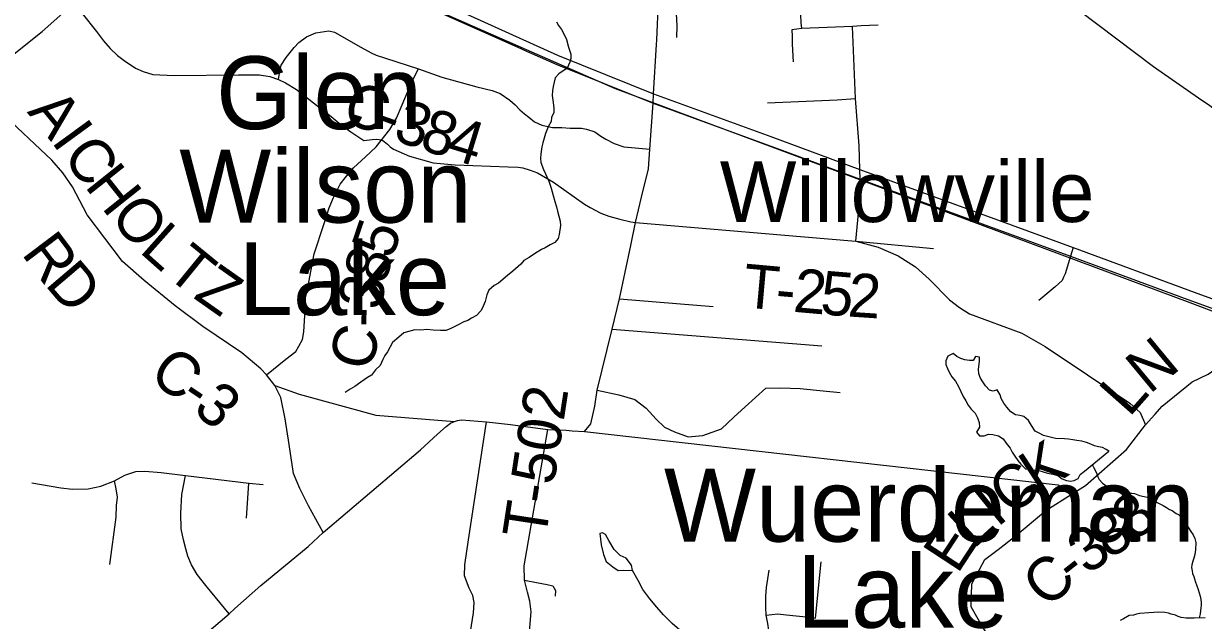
# Model space of a CAD drawing. Extents: x 0 to 34, y 0 to 22.
# Drawn here: x 6.645 to 7.412, y 16.163 to 16.551 of the extents above; entities that cross this region are included whole.
import ezdxf

# ---------------------------------------------------------------- set-up
doc = ezdxf.new("R2010")
doc.units = 0
for name, color, linetype in [('GM_X_County_Road', 7, 'Continuous'), ('GM_X_County_Road_Text', 7, 'Continuous'), ('GM_X_Minor_Lake', 7, 'Continuous'), ('GM_X_Minor_Lake_Text', 7, 'Continuous'), ('GM_X_Minor_River', 7, 'Continuous'), ('GM_X_Rail_Line', 7, 'Continuous'), ('GM_X_State_Route', 7, 'Continuous'), ('GM_X_Township_Road', 7, 'Continuous'), ('GM_X_Township_Road_Text', 7, 'Continuous'), ('GM_X_Unincorporated_Text', 7, 'Continuous')]:
    doc.layers.add(name, color=color, linetype=linetype)

msp = doc.modelspace()

# ---------------------------------------------------------------- linework, layer by layer
at = {"layer": 'GM_X_County_Road'}
for points in [[(6.98231, 16.74868), (6.99034, 16.74677), (6.99916, 16.74579), (7.01386, 16.74302), (7.0235, 16.73877), (7.03087, 16.73436), (7.0437, 16.72538), (7.05881, 16.71456), (7.0736, 16.70297), (7.10612, 16.68418), (7.11515, 16.67897), (7.16247, 16.65497), (7.16793, 16.65218), (7.19333, 16.64041), (7.25308, 16.61077), (7.28754, 16.59115), (7.31986, 16.56856), (7.37981, 16.52304), (7.40908, 16.50276), (7.41634, 16.49781), (7.42771, 16.4889), (7.43497, 16.4833), (7.45283, 16.47096)], [(7.05694, 16.54051), (7.05812, 16.56553), (7.06181, 16.60043), (7.07052, 16.69387), (7.0736, 16.70297)], [(6.61362, 16.50916), (6.62769, 16.52175), (6.64042, 16.53219), (6.65745, 16.54583), (6.67869, 16.56462), (6.68598, 16.57076)], [(6.67869, 16.56462), (6.68354, 16.55752), (6.69293, 16.54587), (6.69731, 16.53986), (6.7017, 16.53473), (6.70658, 16.53034), (6.71084, 16.52696), (6.7181, 16.52208), (6.72324, 16.51982), (6.72937, 16.51795), (6.74327, 16.51719), (6.7851, 16.51782), (6.79875, 16.5177), (6.80551, 16.51669), (6.81115, 16.51469)], [(6.81115, 16.51469), (6.8119, 16.52007), (6.8129, 16.52396), (6.81616, 16.52897), (6.82142, 16.53548), (6.82442, 16.53873), (6.82943, 16.54249), (6.83544, 16.545), (6.84383, 16.54637), (6.84759, 16.5455), (6.86462, 16.5356), (6.87139, 16.53197), (6.87464, 16.53047), (6.88065, 16.52846), (6.90207, 16.52162), (6.91723, 16.51611), (6.9401, 16.50998), (6.95009, 16.50748), (6.95523, 16.50554), (6.96151, 16.50131), (6.96494, 16.49812), (6.96791, 16.49503), (6.97099, 16.49241), (6.97373, 16.49024), (6.9775, 16.48712), (6.98234, 16.4851), (6.98914, 16.4835), (6.99519, 16.48339), (7.00079, 16.48305), (7.0081, 16.48316), (7.01141, 16.48248), (7.01677, 16.48065), (7.02054, 16.47791), (7.02385, 16.47585), (7.02933, 16.473), (7.03549, 16.47093), (7.04292, 16.47029), (7.05251, 16.46946)], [(7.05462, 16.49927), (7.05496, 16.50528), (7.0568, 16.53751), (7.05694, 16.54051)], [(6.80329, 16.32281), (6.81581, 16.33295), (6.82234, 16.33787), (6.82441, 16.3414), (6.82671, 16.3457), (6.82757, 16.35072), (6.82822, 16.36139), (6.82854, 16.37173), (6.83081, 16.38304), (6.83436, 16.40146), (6.8405, 16.42052), (6.84405, 16.43119), (6.84696, 16.43797), (6.85117, 16.4467), (6.85537, 16.45187), (6.85989, 16.45736), (6.86764, 16.46447), (6.8747, 16.47093), (6.88348, 16.48224), (6.88791, 16.48954), (6.89155, 16.49816), (6.89802, 16.51359), (6.90207, 16.52162)], [(6.81115, 16.51469), (6.81578, 16.51256), (6.8228, 16.50818), (6.83394, 16.49954), (6.84534, 16.49065), (6.85197, 16.48526), (6.85824, 16.48063), (6.86659, 16.47513), (6.87199, 16.47568), (6.87478, 16.47581), (6.8782, 16.47545), (6.87971, 16.47445), (6.88189, 16.47256), (6.8837, 16.471), (6.88584, 16.46935), (6.89628, 16.46487), (6.91166, 16.46045), (6.92586, 16.45921), (6.96042, 16.45796), (6.96694, 16.45771), (6.96994, 16.45733), (6.9747, 16.45583), (6.97946, 16.45395), (6.98985, 16.44794), (7.01002, 16.43367), (7.01377, 16.43141), (7.02053, 16.42791), (7.02579, 16.4259), (7.03306, 16.4239), (7.0402, 16.42214), (7.04313, 16.42178)], [(6.84007, 16.22034), (6.83065, 16.23751), (6.82493, 16.24886), (6.82081, 16.25862), (6.81799, 16.27756), (6.81555, 16.29425), (6.81266, 16.30791), (6.80874, 16.31582), (6.80329, 16.32281), (6.7996, 16.32673), (6.78739, 16.33702), (6.76204, 16.35415), (6.74395, 16.36752), (6.72375, 16.38411), (6.70975, 16.39642), (6.68667, 16.42665), (6.67715, 16.44494), (6.67102, 16.45395), (6.66388, 16.46234), (6.63006, 16.49399), (6.62559, 16.49815), (6.61362, 16.50916)], [(7.04004, 16.40687), (7.04313, 16.42178), (7.04703, 16.43827), (7.05169, 16.4566), (7.05251, 16.46946), (7.05462, 16.49927)], [(6.84007, 16.22034), (6.90353, 16.27394), (6.91451, 16.28415), (6.92006, 16.28909), (6.92298, 16.29134), (6.92543, 16.29236), (6.92737, 16.29313), (6.93003, 16.29346), (6.94636, 16.29215), (6.96196, 16.29036), (6.98627, 16.28716), (6.99812, 16.28669), (7.0019, 16.28624), (7.00993, 16.28598), (7.01411, 16.2909), (7.01681, 16.30246), (7.01829, 16.3128), (7.0281, 16.35252), (7.03281, 16.3721), (7.04004, 16.40687)], [(7.40506, 16.31822), (7.41526, 16.32325), (7.42777, 16.33185), (7.4377, 16.34011), (7.45175, 16.3538)], [(7.3806, 16.29688), (7.38548, 16.30231), (7.40506, 16.31822)], [(6.80874, 16.31582), (6.82463, 16.31025), (6.87445, 16.29658), (6.92543, 16.29236)], [(7.27888, 16.20923), (7.28973, 16.21758), (7.30986, 16.23458), (7.32701, 16.24547), (7.33556, 16.2509), (7.36236, 16.27429), (7.37459, 16.2902), (7.3806, 16.29688)], [(7.00993, 16.28598), (7.31798, 16.25117), (7.32701, 16.24547)], [(6.77907, 16.16747), (6.7828, 16.17087), (6.79958, 16.18582), (6.83041, 16.21122), (6.84007, 16.22034)], [(7.26185, 16.18685), (7.27029, 16.20262), (7.27888, 16.20923)], [(7.44006, 15.78865), (7.4311, 15.80184), (7.41446, 15.83135), (7.39559, 15.8732), (7.36825, 15.95808), (7.35243, 16.00461), (7.33683, 16.05629), (7.33047, 16.07733), (7.32333, 16.09219), (7.29313, 16.12973), (7.26947, 16.15747), (7.26131, 16.17189), (7.26185, 16.18685)], [(6.67559, 16.03531), (6.67769, 16.0534), (6.68415, 16.06621), (6.69573, 16.08182), (6.70698, 16.0944), (6.71586, 16.10586), (6.72731, 16.11813), (6.73811, 16.13073), (6.75289, 16.14515), (6.77907, 16.16747)]]:
    msp.add_lwpolyline(points, dxfattribs=at)
at = {"layer": 'GM_X_Minor_Lake'}
for points in [[(7.34911, 16.27417), (7.34668, 16.27556), (7.34404, 16.27601), (7.34159, 16.27665), (7.33915, 16.27766), (7.33634, 16.27869), (7.33333, 16.27953), (7.32993, 16.28), (7.32748, 16.28044), (7.32465, 16.2809), (7.322, 16.28115), (7.31613, 16.28131), (7.31086, 16.28259), (7.30841, 16.28322), (7.30561, 16.28482), (7.30299, 16.28622), (7.30063, 16.28989), (7.29862, 16.29298), (7.29566, 16.29572), (7.29302, 16.29636), (7.29019, 16.29682), (7.28702, 16.2988), (7.28445, 16.30172), (7.28262, 16.30443), (7.2808, 16.30733), (7.28011, 16.30982), (7.27829, 16.31291), (7.27562, 16.31203), (7.27317, 16.31285), (7.27059, 16.31558), (7.26895, 16.31809), (7.2675, 16.3206), (7.26625, 16.32349), (7.26614, 16.32653), (7.26664, 16.33146), (7.26672, 16.33431), (7.26407, 16.33457), (7.26268, 16.33214), (7.26022, 16.33201), (7.2572, 16.33247), (7.25456, 16.3333), (7.25195, 16.3347), (7.24953, 16.33666), (7.24627, 16.33485), (7.24486, 16.33184), (7.2448, 16.32937), (7.24587, 16.32688), (7.24713, 16.32437), (7.24876, 16.32148), (7.25115, 16.31856), (7.25315, 16.31509), (7.25458, 16.31182), (7.2562, 16.30874), (7.25783, 16.30584), (7.25928, 16.30295), (7.2613, 16.30043), (7.26388, 16.29789), (7.26551, 16.29481), (7.26657, 16.29174), (7.26668, 16.28869), (7.26489, 16.28551), (7.26672, 16.28299), (7.26975, 16.2831), (7.27262, 16.28416), (7.27546, 16.2839), (7.27904, 16.28304), (7.28202, 16.28107), (7.28403, 16.27835), (7.2866, 16.27505), (7.28805, 16.27254), (7.28969, 16.26984), (7.2917, 16.26713), (7.29353, 16.26461), (7.29668, 16.26167), (7.30064, 16.261), (7.30536, 16.26049), (7.311, 16.25882), (7.3144, 16.25816), (7.3176, 16.25732), (7.32057, 16.25515), (7.32339, 16.25413), (7.32584, 16.25368), (7.32831, 16.254), (7.33081, 16.25545), (7.3322, 16.25789), (7.33491, 16.2601)], [(7.33491, 16.2601), (7.35079, 16.27318), (7.34911, 16.27417)], [(7.33491, 16.2601), (7.35079, 16.27318), (7.35079, 16.27336)], [(7.04117, 16.19558), (7.04067, 16.19902), (7.03715, 16.20365), (7.0332, 16.20525), (7.02929, 16.20913), (7.0258, 16.21509), (7.02359, 16.21893), (7.02172, 16.22011), (7.02, 16.21958), (7.02081, 16.21234), (7.02239, 16.20603), (7.0242, 16.20144)], [(7.0242, 16.20144), (7.02849, 16.19793), (7.03186, 16.19558), (7.03567, 16.19589), (7.04117, 16.19558)]]:
    msp.add_lwpolyline(points, dxfattribs=at)
at = {"layer": 'GM_X_Minor_River'}
for points in [[(6.99175, 16.55225), (6.99304, 16.54976), (6.99509, 16.54725), (6.99656, 16.54437), (6.99821, 16.54073), (6.99965, 16.53576), (7.00109, 16.53117), (7.00123, 16.52831), (7.00043, 16.52586), (6.99885, 16.52208), (6.99327, 16.51837), (6.99095, 16.51575), (6.98971, 16.51007), (6.98928, 16.50741), (6.98904, 16.50437), (6.98937, 16.50132), (6.99004, 16.49618), (6.98999, 16.49314), (6.98861, 16.48993), (6.98838, 16.48746), (6.98642, 16.48388), (6.98463, 16.47954), (6.98301, 16.47348), (6.9822, 16.47083), (6.98156, 16.46628), (6.9815, 16.46324), (6.98165, 16.46076), (6.98329, 16.45617), (6.98457, 16.45329), (6.98677, 16.44869), (6.98841, 16.4441), (6.98966, 16.43932), (6.99073, 16.4355), (6.99181, 16.43186), (6.99253, 16.42919), (6.99342, 16.42594), (6.99412, 16.42251), (6.99446, 16.41984), (6.9936, 16.41396), (6.99298, 16.41131), (6.99066, 16.40868), (6.98778, 16.40721), (6.98452, 16.40518), (6.98203, 16.40427), (6.97761, 16.4013), (6.97415, 16.39908), (6.9705, 16.39706), (6.96856, 16.39462), (6.96335, 16.39014), (6.96007, 16.38735)], [(6.96007, 16.38735), (6.9541, 16.38232), (6.95122, 16.38085), (6.94775, 16.37787), (6.94656, 16.37484), (6.94553, 16.37049), (6.94415, 16.36728), (6.94296, 16.36464), (6.93987, 16.36127), (6.93661, 16.35961), (6.93411, 16.35795), (6.93162, 16.35723), (6.9274, 16.35502), (6.9228, 16.35263), (6.91993, 16.35154), (6.91632, 16.3516), (6.91176, 16.35187), (6.90759, 16.35213), (6.90359, 16.35182), (6.89979, 16.35189), (6.89731, 16.35136), (6.89253, 16.34993), (6.88945, 16.34732), (6.8852, 16.34378), (6.88206, 16.33775), (6.88031, 16.33531), (6.87893, 16.33267), (6.87716, 16.3289), (6.87426, 16.3259), (6.87154, 16.32253), (6.86904, 16.32105), (6.86462, 16.3179), (6.86077, 16.31511), (6.8577, 16.31345), (6.85443, 16.31123)], [(7.34008, 16.26411), (7.341, 16.26238), (7.34229, 16.25988), (7.34302, 16.25835), (7.34375, 16.25643), (7.34448, 16.25471), (7.34672, 16.25239), (7.34879, 16.25083), (7.35067, 16.24947), (7.35312, 16.24847), (7.35464, 16.24807), (7.35634, 16.24785), (7.35937, 16.24703), (7.36145, 16.24662), (7.36392, 16.24619), (7.36543, 16.24579), (7.36752, 16.24556), (7.37073, 16.24436), (7.37376, 16.24374), (7.37566, 16.24332), (7.37716, 16.24254), (7.37961, 16.24097), (7.38187, 16.23998), (7.38395, 16.23899), (7.38602, 16.23782), (7.38828, 16.23645), (7.39016, 16.23527), (7.39204, 16.23448), (7.39467, 16.23253), (7.39618, 16.23193), (7.39768, 16.23039), (7.3986, 16.22866), (7.3999, 16.22692), (7.40102, 16.22538), (7.4025, 16.22327), (7.40417, 16.22095), (7.40565, 16.21865), (7.40676, 16.21634), (7.40728, 16.21367), (7.4072, 16.20911), (7.40699, 16.20759), (7.40677, 16.20588), (7.40597, 16.20362), (7.40537, 16.20173), (7.40476, 16.19926), (7.40454, 16.19756), (7.40488, 16.19546), (7.40523, 16.19355), (7.40615, 16.19163), (7.4065, 16.19011), (7.40723, 16.188), (7.40777, 16.18628), (7.40886, 16.18322), (7.40958, 16.18111), (7.41011, 16.17882), (7.41065, 16.17672), (7.41081, 16.17482), (7.41078, 16.17311), (7.41056, 16.17121), (7.41011, 16.16741), (7.40946, 16.16474)], [(7.16341, 16.14054), (7.16179, 16.14071), (7.15821, 16.14173), (7.152, 16.1449), (7.14445, 16.14695), (7.13611, 16.14787), (7.131, 16.14855), (7.12513, 16.14924), (7.12019, 16.14952), (7.1124, 16.14911), (7.10632, 16.14904), (7.10121, 16.14991), (7.09325, 16.15064), (7.08682, 16.15172), (7.07982, 16.15319), (7.07341, 16.15541), (7.06706, 16.16105), (7.06129, 16.16686), (7.05702, 16.1717), (7.05257, 16.17711), (7.04795, 16.18329), (7.04484, 16.18905), (7.04117, 16.19558)], [(7.41349, 16.16488), (7.40626, 16.16463), (7.40284, 16.1645), (7.40113, 16.16453), (7.39772, 16.16497), (7.39583, 16.16576), (7.39413, 16.16655), (7.39129, 16.16717), (7.38959, 16.16777), (7.38713, 16.16838), (7.38333, 16.16845), (7.37686, 16.16799), (7.37096, 16.16753), (7.36886, 16.16718), (7.36676, 16.16665), (7.36409, 16.16632), (7.36025, 16.1641), (7.35814, 16.163)]]:
    msp.add_lwpolyline(points, dxfattribs=at)
at = {"layer": 'GM_X_Rail_Line'}
msp.add_lwpolyline([(7.63308, 16.28236), (7.40377, 16.36953), (7.03011, 16.50857), (6.53307, 16.72655), (6.49125, 16.74465), (6.4704, 16.748), (6.45673, 16.74373), (6.44445, 16.73569), (6.41433, 16.68657), (6.40613, 16.68152), (6.38892, 16.67672), (6.26607, 16.64228), (6.14316, 16.59895), (6.05126, 16.56355), (5.92879, 16.48974), (5.90389, 16.46146), (5.88575, 16.44529), (5.82154, 16.37195), (5.81518, 16.3497), (5.8107, 16.32047), (5.80263, 16.30095), (5.79258, 16.28561), (5.77272, 16.2711), (5.76215, 16.2634)], dxfattribs=at)
at = {"layer": 'GM_X_State_Route'}
for p, q in [((6.96858, 16.53484), (6.97043, 16.53402)), ((7.13819, 16.46873), (7.18919, 16.44995))]:
    msp.add_line(p, q, dxfattribs=at)
for points in [[(6.63363, 16.69071), (6.70798, 16.6577), (6.7228, 16.65105), (6.75468, 16.63677), (6.76962, 16.63007), (6.86609, 16.58716), (6.92003, 16.56327), (6.99243, 16.53039), (7.05496, 16.50528), (7.13111, 16.47753), (7.18893, 16.45624), (7.32766, 16.4054), (7.40618, 16.37651), (7.4557, 16.35857)], [(6.88197, 16.57347), (6.91835, 16.55718), (6.96858, 16.53484)], [(6.97043, 16.53402), (6.99208, 16.52439), (7.05462, 16.49927)], [(7.05462, 16.49927), (7.12938, 16.47197), (7.13819, 16.46873)], [(7.18919, 16.44995), (7.32593, 16.39984), (7.40223, 16.37174), (7.45175, 16.3538), (7.52297, 16.32765), (7.59326, 16.30177), (7.60884, 16.2964), (7.6232, 16.29201), (7.63527, 16.28894), (7.64744, 16.28664), (7.66126, 16.28444), (7.67376, 16.28335), (7.68637, 16.28269), (7.74997, 16.28045), (7.82817, 16.27721), (7.89614, 16.27468), (8.0124, 16.27041), (8.0149, 16.27031)]]:
    msp.add_lwpolyline(points, dxfattribs=at)
at = {"layer": 'GM_X_Township_Road'}
for p, q in [((7.18634, 16.40955), (7.23692, 16.40489)), ((7.03281, 16.3721), (7.09359, 16.36718)), ((7.0281, 16.35252), (7.16421, 16.34159)), ((6.79033, 16.22961), (6.79195, 16.25232))]:
    msp.add_line(p, q, dxfattribs=at)
for points in [[(7.15129, 16.54782), (7.15082, 16.55144), (7.15066, 16.55664), (7.14987, 16.58123)], [(7.07009, 16.54203), (7.07019, 16.54966), (7.06988, 16.5576), (7.07072, 16.56303)], [(7.20078, 16.55003), (7.19526, 16.54987), (7.1899, 16.54955), (7.18423, 16.54908), (7.15129, 16.54782), (7.14485, 16.54701), (7.14499, 16.54293), (7.14499, 16.53773), (7.14562, 16.52623)], [(7.18846, 16.47153), (7.1861, 16.50224), (7.18423, 16.54908)], [(7.12889, 16.4995), (7.17422, 16.50141), (7.1861, 16.50224)], [(7.18634, 16.40955), (7.18809, 16.4279), (7.18846, 16.43934), (7.18919, 16.44995), (7.18893, 16.45624), (7.18846, 16.47153)], [(7.04313, 16.42178), (7.15309, 16.41251), (7.18634, 16.40955)], [(7.18634, 16.40955), (7.20078, 16.40574), (7.21396, 16.40004), (7.22517, 16.39296), (7.23402, 16.3849), (7.2472, 16.37152), (7.25369, 16.36641), (7.26018, 16.36248), (7.2942, 16.34989), (7.30187, 16.34556), (7.30934, 16.34124), (7.36441, 16.30427), (7.37109, 16.29817), (7.37459, 16.2902)], [(7.32766, 16.4054), (7.32593, 16.39984), (7.32237, 16.38839), (7.32142, 16.38622), (7.32047, 16.38404), (7.31584, 16.37983), (7.30526, 16.37109)], [(7.01829, 16.3128), (7.03232, 16.30984), (7.04265, 16.30664), (7.05003, 16.30099), (7.05668, 16.29385), (7.06209, 16.28868), (7.06849, 16.28573), (7.07733, 16.28241), (7.08694, 16.28327), (7.099, 16.2877), (7.10712, 16.29533), (7.1145, 16.30197), (7.12779, 16.31403), (7.13763, 16.31428), (7.15018, 16.31378), (7.16519, 16.31231), (7.17626, 16.31132)], [(6.92678, 16.1046), (6.93324, 16.13924), (6.9378, 16.16805), (6.93839, 16.17467), (6.9375, 16.17923), (6.93515, 16.18408), (6.93192, 16.19217), (6.93221, 16.19923), (6.93456, 16.21555), (6.94636, 16.29215)], [(6.96558, 16.08501), (6.97132, 16.1263), (6.97412, 16.15026), (6.97442, 16.15851), (6.97544, 16.16879), (6.97449, 16.1757), (6.97301, 16.18151), (6.97103, 16.18923), (6.97075, 16.19863), (6.98627, 16.28716)], [(6.65073, 16.25246), (6.66962, 16.24927), (6.6773, 16.24838), (6.68751, 16.24862), (6.69561, 16.25038), (6.70464, 16.2539), (6.71121, 16.25753), (6.71835, 16.25986), (6.72422, 16.26006), (6.73483, 16.25924), (6.75075, 16.25733), (6.79195, 16.25232), (6.80106, 16.25143)], [(6.77907, 16.16747), (6.76386, 16.18583), (6.75821, 16.19304), (6.75453, 16.19931), (6.75225, 16.2049), (6.75085, 16.20967), (6.7493, 16.21547), (6.74795, 16.22262), (6.74759, 16.23277), (6.74824, 16.245), (6.75075, 16.25733)], [(6.70159, 16.19945), (6.7057, 16.23031), (6.70593, 16.23782), (6.7064, 16.24322), (6.70558, 16.24862), (6.70464, 16.2539)], [(7.12349, 16.04237), (7.12064, 16.05242), (7.12008, 16.05606), (7.12091, 16.06451), (7.12553, 16.10076), (7.12675, 16.11949), (7.12879, 16.13837), (7.1296, 16.14692), (7.13042, 16.15236), (7.12919, 16.16118), (7.12811, 16.16661), (7.12784, 16.17177), (7.12797, 16.17897), (7.12838, 16.18453), (7.13001, 16.1958)], [(7.12811, 16.16661), (7.13544, 16.16743), (7.14128, 16.16675), (7.14766, 16.1662), (7.15401, 16.16544), (7.1601, 16.16469), (7.16382, 16.20124)], [(6.97103, 16.18923), (6.9789, 16.18783), (6.98581, 16.18643), (6.98941, 16.18563), (6.99125, 16.18268), (6.99095, 16.17879)]]:
    msp.add_lwpolyline(points, dxfattribs=at)

# ---------------------------------------------------------------- texts
at = {"layer": 'GM_X_County_Road_Text'}
for s, rotation, p in [('C', 339.86651, (6.85125, 16.48787)), ('A', 309.38348, (6.6474, 16.49349)), ('3', 340.9916, (6.88471, 16.47569)), ('8', 341.87387, (6.90171, 16.46984)), ('I', 306.07214, (6.663, 16.47451)), ('-', 340.2015, (6.87333, 16.47978)), ('4', 342.90257, (6.91887, 16.46422)), ('C', 306.71038, (6.67007, 16.4648)), ('H', 308.54818, (6.68463, 16.4453)), ('O', 310.34855, (6.70083, 16.425)), ('L', 318.34816, (6.72004, 16.40285)), ('5', 71.20629, (6.88485, 16.39717)), ('R', 307.05647, (6.64359, 16.40149)), ('T', 320.74854, (6.7369, 16.38788)), ('8', 74.95528, (6.88045, 16.38074)), ('D', 310.39944, (6.65876, 16.38148)), ('Z', 324.85633, (6.75513, 16.37309)), ('3', 80.33235, (6.87767, 16.36418)), ('-', 88.67104, (6.8775, 16.3536)), ('C', 76.48817, (6.8712, 16.32438)), ('N', 39.63952, (7.37721, 16.30974)), ('C', 322.77884, (6.7259, 16.32068)), ('L', 48.58427, (7.364, 16.29462)), ('-', 325.86672, (6.74584, 16.30559)), ('3', 318.57175, (6.75474, 16.29963)), ('K', 33.29097, (7.30502, 16.24437)), ('C', 37.90579, (7.2871, 16.23039)), ('I', 39.02797, (7.27815, 16.22313)), ('8', 39.6329, (7.36777, 16.21388)), ('L', 42.53256, (7.26284, 16.20907)), ('8', 34.53435, (7.35115, 16.2023)), ('E', 56.73664, (7.25239, 16.19271)), ('3', 34.17215, (7.33652, 16.19236)), ('C', 41.97096, (7.31082, 16.17015)), ('-', 38.31724, (7.3278, 16.18545))]:
    msp.add_text(s, height=0.02841, rotation=rotation, dxfattribs=at).set_placement(p)
at = {"layer": 'GM_X_Minor_Lake_Text'}
for s, rotation, p in [('Glen', 359.99915, (6.77062, 16.48243)), ('Wilson', 359.99902, (6.74664, 16.42168)), ('Lake', 359.99888, (6.78534, 16.36153)), ('Wuerdeman', 359.99965, (7.06169, 16.21433)), ('Lake', 359.99952, (7.14812, 16.15839))]:
    msp.add_text(s, height=0.047348, rotation=rotation, dxfattribs=at).set_placement(p)
at = {"layer": 'GM_X_Township_Road_Text'}
for s, height, rotation, p in [('T', 0.02841, 354.86765, (7.11229, 16.36672)), ('2', 0.02841, 354.96506, (7.14513, 16.36378)), ('5', 0.02841, 355.21801, (7.1627, 16.36223)), ('2', 0.02841, 356.16915, (7.18065, 16.36073)), ('-', 0.02841, 354.89418, (7.13347, 16.36482)), ('T-502', 0.028409, 81.27562, (6.98461, 16.21502))]:
    msp.add_text(s, height=height, rotation=rotation, dxfattribs=at).set_placement(p)
at = {"layer": 'GM_X_Unincorporated_Text'}
msp.add_text('Willowville', height=0.0394886, rotation=0.00001, dxfattribs=at).set_placement((7.09795, 16.42206))

doc.saveas('drawing.dxf')
